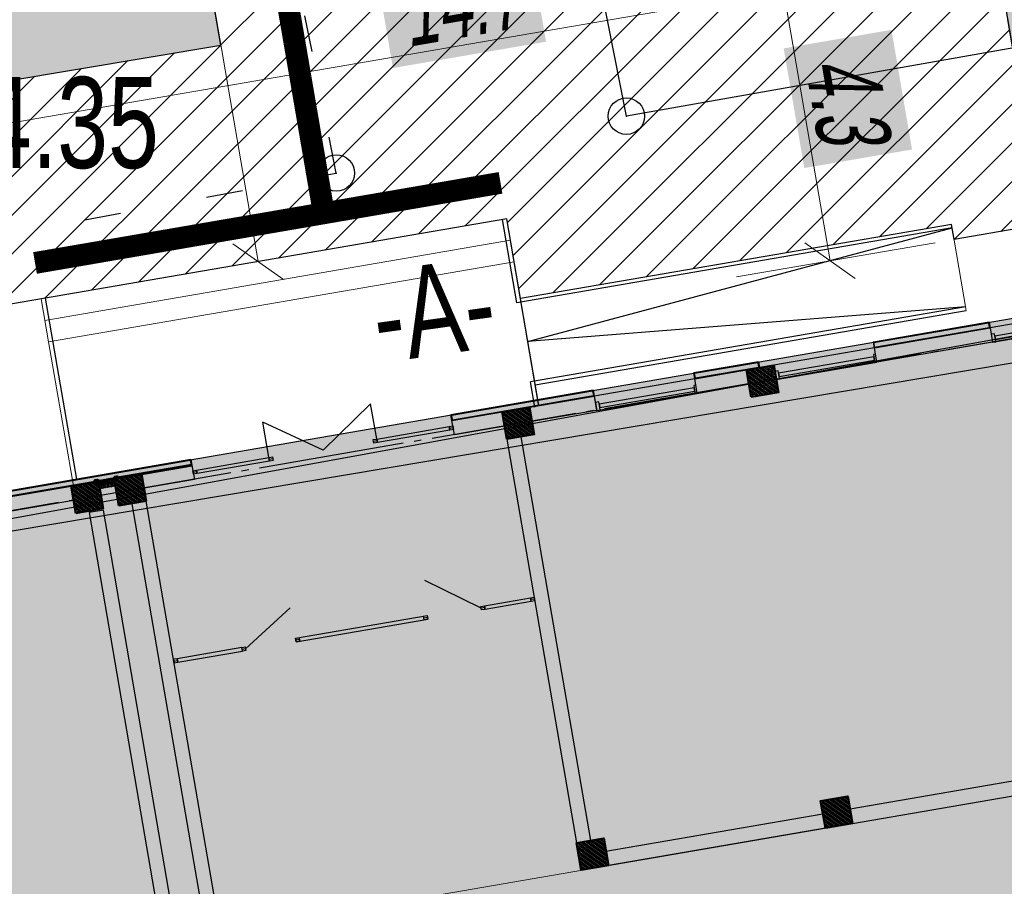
# Model space of a CAD drawing. Extents: x 0 to 667088, y 0 to 6446.
# Tile 292 of 518: x 3036 to 3050, y 291 to 303. Entities that reach past the tile are written whole.
import ezdxf

# ---------------------------------------------------------------- set-up
doc = ezdxf.new("R2010")
doc.units = 0
doc.header["$MEASUREMENT"] = 0
for name, pattern in [('CONTI', [0]), ('HIDDEN', [0.375, 0.25, -0.125]), ('STROT', [1.7, 0.5, -1.2]), ('ГОСТ 2.303 5', [24, 20, -1.5, 1, -1.5])]:
    doc.linetypes.add(name, pattern=pattern)
for name, color, linetype in [('(002) Рамка', 7, 'Continuous'), ('line', 7, 'Continuous'), ('NAD_M0', 7, 'CONTI'), ('PI_OT0', 172, 'CONTI'), ('PI_TT0', 5, 'CONTI'), ('shtrih', 184, 'Continuous'), ('STR_L0', 6, 'CONTI'), ('WALL', 7, 'Continuous'), ('ZAPSK0', 250, 'CONTI'), ('стен', 7, 'Continuous')]:
    doc.layers.add(name, color=color, linetype=linetype)
for name, color, linetype, lineweight in [('Devor', 7, 'Continuous', 60), ('rrr', 5, 'Continuous', 18), ('лестн', 7, 'Continuous', 30), ('Толстая', 174, 'Continuous', 35), ('Утеплитель', 204, 'Continuous', 13)]:
    doc.layers.add(name, color=color, linetype=linetype, lineweight=lineweight)
doc.styles.add('ESKD1', font='arial.ttf', dxfattribs={"width": 0.6, "oblique": 11})
doc.styles.add('SHRFT', font='TXT', dxfattribs={"width": 0.75})
doc.linetypes.add('ограждение1', pattern='A,6.35,-2.54,[133,ltypeshp.shx,S=2.54,R=0,X=-2.54,Y=0],-2.54,25.4', length=36.83)
doc.dimstyles.new('GENPLAN', dxfattribs={"dimtxt": 1, "dimasz": 0.6, "dimexe": 1.3, "dimexo": 1.5, "dimgap": 0.1, "dimtad": 1, "dimdec": 1, "dimzin": 0, "dimdsep": 46, "dimtxsty": 'ESKD1', "dimblk1": 'OBLIQUE', "dimblk2": 'OBLIQUE', "dimsah": 1, "dimcen": -2, "dimadec": 0, "dimazin": 0, "dimtfac": 0.75, "dimtdec": 1, "dimtix": 1, "dimtmove": 0, "dimatfit": 3, "dimfxl": 1, "dimtvp": 1.2, "dimtfill": 2, "dimtfillclr": 2, "dimlwd": 5, "dimlwe": 5, "dimarcsym": 0})

# ---------------------------------------------------------------- blocks, each defined once
blk = doc.blocks.new('rhy')
at = {"layer": 'PI_TT0', "color": 0}
for centre in [(1398.65116, 301.54), (1394.67116, 300.76)]:
    blk.add_circle(centre, 0.25, dxfattribs=at)
for p in [(1398.65116, 301.54), (1394.67116, 300.76)]:
    blk.add_point(p, dxfattribs=at)
at = {"layer": 'STR_L0', "color": 0, "linetype": 'STROT'}
blk.add_lwpolyline([(1376.84116, 314.2), (1379.52116, 297.95), (1394.67116, 300.76), (1391.47116, 316.83), (1376.84116, 314.2), (1374.62116, 313.88), (1373.90116, 317.67), (1388.56116, 320.52), (1383.80116, 346.27)], dxfattribs=at)
at = {"layer": 'STR_L0', "color": 0}
for points in [[(1338.71116, 323.17), (1346.14116, 278.78), (1339.24116, 277.11), (1340.22116, 270.81), (1430.27116, 286.52), (1424.40116, 321.82), (1415.15116, 320.21), (1418.31116, 301.14), (1376.68116, 293.55), (1373.13116, 312.37), (1363.67116, 310.62), (1367.40116, 288.7), (1354.48116, 286.43), (1348.26116, 324.79), (1338.71116, 323.17)], [(1395.46116, 317.67), (1410.75116, 320.59), (1413.71116, 304.2), (1398.65116, 301.54), (1395.46116, 317.67)]]:
    blk.add_lwpolyline(points, dxfattribs=at)
at = {"layer": 'ZAPSK0', "color": 1, "lineweight": 30}
blk.add_lwpolyline([(1364.57876, 291.54673), (1421.58031, 301.1208), (1424.19745, 285.53906), (1367.19589, 275.96499)], close=True, dxfattribs=at)
at = {"layer": 'NAD_M0', "color": 7, "style": 'SHRFT', "width": 0.75}
blk.add_text('-А-', height=1.25, rotation=8, dxfattribs=at).set_placement((1395.26116, 298.15))
at = {"layer": 'PI_OT0', "color": 0, "style": 'SHRFT', "width": 0.75}
blk.add_text('494.35', height=1.25, dxfattribs=at).set_placement((1388.40309, 300.82803))
blk = doc.blocks.new('A$C04BF76B1')
at = {"color": 5}
for points in [[(-1305, 430), (-1305, 319), (-1352, 319), (-1352, 430)], [(-1352, 430), (48, 430), (48, 230), (-1352, 230)], [(48, 430), (48, 319), (20, 319), (20, 430)], [(20, 398), (20, 351), (-1305, 351), (-1305, 398)]]:
    blk.add_lwpolyline(points, close=True, dxfattribs=at)
blk = doc.blocks.new('A$Cda22a00f')
at = {"layer": 'line'}
h = blk.add_hatch(color=256, dxfattribs=at)
h.dxf.hatch_style = 1
h.paths.add_polyline_path([(-13751, 3989), (-13721, 3989), (-13721, 3991), (-13751, 3991)])
h = blk.add_hatch(color=256, dxfattribs=at)
h.dxf.hatch_style = 1
h.paths.add_polyline_path([(-13728, 3984), (-13743, 3984), (-13743, 3986), (-13728, 3986)])
h = blk.add_hatch(color=256, dxfattribs=at)
h.dxf.hatch_style = 1
h.paths.add_polyline_path([(-13441, 3989), (-13471, 3989), (-13471, 3991), (-13441, 3991)])
h = blk.add_hatch(color=256, dxfattribs=at)
h.dxf.hatch_style = 1
h.paths.add_polyline_path([(-13463, 3984), (-13448, 3984), (-13448, 3986), (-13463, 3986)])
at = {"layer": 'rrr'}
h = blk.add_hatch(dxfattribs=at)
h.set_pattern_fill('ANSI36', color=256, scale=5, angle=-90)
h.set_pattern_definition([(315, (-260676.074, 1558334.167), (30.86963042, -8.41899011), [39.6875, -7.9375, 0, -7.9375])])
h.paths.add_polyline_path([(-22506, 10380), (-22506, 10000), (-22886, 10000), (-22886, 10380)])
h = blk.add_hatch(dxfattribs=at)
h.set_pattern_fill('ANSI36', color=256, scale=5, angle=-90)
h.set_pattern_definition([(315, (-257276.074, 1558334.167), (30.86963042, -8.41899011), [39.6875, -7.9375, 0, -7.9375])])
h.paths.add_polyline_path([(-19106, 10380), (-19106, 10000), (-19486, 10000), (-19486, 10380)])
h = blk.add_hatch(dxfattribs=at)
h.set_pattern_fill('ANSI36', color=256, scale=5, angle=-90)
h.set_pattern_definition([(315, (-260676.074, 1552334.167), (30.86963042, -8.41899011), [39.6875, -7.9375, 0, -7.9375])])
h.paths.add_polyline_path([(-22506, 4380), (-22506, 4000), (-22886, 4000), (-22886, 4380)])
h = blk.add_hatch(dxfattribs=at)
h.set_pattern_fill('ANSI36', color=256, scale=5, angle=-90)
h.set_pattern_definition([(315, (-257276.074, 1552334.167), (30.86963042, -8.41899011), [39.6875, -7.9375, 0, -7.9375])])
h.paths.add_polyline_path([(-19106, 4380), (-19106, 4000), (-19486, 4000), (-19486, 4380)])
h = blk.add_hatch(dxfattribs=at)
h.set_pattern_fill('ANSI36', color=256, scale=5, angle=-90)
h.set_pattern_definition([(315, (-251876.074, 1552334.167), (30.86963042, -8.41899011), [39.6875, -7.9375, 0, -7.9375])])
h.paths.add_polyline_path([(-13706, 4380), (-13706, 4000), (-14086, 4000), (-14086, 4380)])
h = blk.add_hatch(dxfattribs=at)
h.set_pattern_fill('ANSI36', color=256, scale=5, angle=-90)
h.set_pattern_definition([(315, (-251276.074, 1552334.167), (30.86963042, -8.41899011), [39.6875, -7.9375, 0, -7.9375])])
h.paths.add_polyline_path([(-13106, 4380), (-13106, 4000), (-13486, 4000), (-13486, 4380)])
at = {"lineweight": 0, "ltscale": 100}
for p, q in [((5714, 10380), (-38686, 10380)), ((-25616, 2510), (-25616, 3710)), ((-19616, 2000), (-13136, 2000)), ((-13136, 2000), (-13136, 1400)), ((-19616, 1700), (-13136, 1700)), ((-19616, 1400), (-13136, 1400))]:
    blk.add_line(p, q, dxfattribs=at)
at = {"color": 0, "lineweight": 30}
for p, q in [((-18366, 6605), (-17666, 6098)), ((-15785, 6156), (-15086, 6605)), ((-17346, 4125), (-17346, 3583)), ((-17346, 3583), (-16596, 4100)), ((-16596, 4100), (-15846, 3583)), ((-15846, 4125), (-15846, 3583))]:
    blk.add_line(p, q, dxfattribs=at)
at = {"color": 7}
for p, q in [((-19616, 4010), (-19616, 1400)), ((-19616, 3710), (-25616, 3710)), ((-25616, 2510), (-19616, 2510))]:
    blk.add_line(p, q, dxfattribs=at)
at = {"lineweight": 30}
for points in [[(-27006, 10180), (-22886, 10180), (-22886, 10380), (-27006, 10380)], [(-22506, 10380), (-19486, 10380), (-19486, 10180), (-22506, 10180)], [(-19106, 10000), (-19306, 10000), (-19306, 4380), (-19106, 4380)], [(-13886, 10000), (-14086, 10000), (-14086, 4380), (-13886, 4380)], [(-13286, 10000), (-13486, 10000), (-13486, 4400), (-13286, 4400)], [(-25896, 4200), (-24286, 4200), (-24286, 4000), (-25896, 4000)], [(-22506, 4200), (-21786, 4200), (-21786, 4000), (-22506, 4000)], [(-20386, 4200), (-19486, 4200), (-19486, 4000), (-20386, 4000)], [(-19106, 4200), (-18406, 4200), (-18406, 4000), (-19106, 4000)], [(-14786, 4200), (-14086, 4200), (-14086, 4000), (-14786, 4000)], [(-13106, 4200), (-11696, 4200), (-11696, 4000), (-13106, 4000)]]:
    blk.add_lwpolyline(points, close=True, dxfattribs=at)
at = {"color": 0, "lineweight": 30}
for points in [[(-19106, 6605), (-19056, 6605), (-19056, 6580), (-19106, 6580), (-19106, 6630), (-19056, 6630), (-19056, 6605)], [(-18416, 6605), (-18366, 6605), (-18366, 6580), (-18416, 6580), (-18416, 6630), (-18366, 6630), (-18366, 6605)], [(-17616, 6605), (-17566, 6605), (-17566, 6580), (-17616, 6580), (-17616, 6630), (-17566, 6630), (-17566, 6605)], [(-15835, 6605), (-15785, 6605), (-15785, 6580), (-15835, 6580), (-15835, 6630), (-15785, 6630), (-15785, 6605)], [(-15086, 6605), (-15036, 6605), (-15036, 6580), (-15086, 6580), (-15086, 6630), (-15036, 6630), (-15036, 6605)], [(-14086, 6605), (-14136, 6605), (-14136, 6580), (-14086, 6580), (-14086, 6630), (-14136, 6630), (-14136, 6605)], [(-18406, 4100), (-18356, 4100), (-18356, 4075), (-18406, 4075), (-18406, 4125), (-18356, 4125), (-18356, 4100)], [(-17346, 4100), (-17296, 4100), (-17296, 4075), (-17346, 4075), (-17346, 4125), (-17296, 4125), (-17296, 4100)], [(-15896, 4100), (-15846, 4100), (-15846, 4075), (-15896, 4075), (-15896, 4125), (-15846, 4125), (-15846, 4100)], [(-14836, 4100), (-14786, 4100), (-14786, 4075), (-14836, 4075), (-14836, 4125), (-14786, 4125), (-14786, 4100)]]:
    blk.add_lwpolyline(points, dxfattribs=at)
at = {"color": 5, "lineweight": 30}
for points in [[(-19056, 6630), (-18416, 6630), (-18416, 6580), (-19056, 6580)], [(-14136, 6630), (-15036, 6630), (-15036, 6580), (-14136, 6580)], [(-18356, 4125), (-17346, 4125), (-17346, 4075), (-18356, 4075)], [(-15846, 4125), (-14836, 4125), (-14836, 4075), (-15846, 4075)]]:
    blk.add_lwpolyline(points, close=True, dxfattribs=at)
for points in [[(-15785, 6630), (-15785, 6580), (-17616, 6580)], [(-15785, 6580), (-15785, 6630), (-17616, 6630)]]:
    blk.add_lwpolyline(points, dxfattribs=at)
at = {"color": 1, "linetype": 'ГОСТ 2.303 5', "lineweight": 25, "ltscale": 100}
blk.add_lwpolyline([(15504, 4190), (-50975, 4190)], dxfattribs=at)
at = {"lineweight": 0, "ltscale": 100}
blk.add_lwpolyline([(-19616, 4000), (-19616, 2000), (-13136, 2000), (-13136, 4000)], dxfattribs=at)
at = {"color": 7}
blk.add_lwpolyline([(-25616, 3660), (-19616, 3110), (-25616, 2560)], dxfattribs=at)
at = {"layer": 'Devor'}
blk.add_line((-14786, 4000), (-13706, 4000), dxfattribs=at)
at = {"layer": 'shtrih', "color": 114}
for p, q in [((-13664, 4088), (-13675, 4012)), ((-13654, 4010), (-13664, 4088)), ((-13619, 4088), (-13631, 4012)), ((-13610, 4010), (-13619, 4088)), ((-13554, 4088), (-13566, 4012)), ((-13544, 4010), (-13554, 4088)), ((-13511, 4088), (-13523, 4012)), ((-13502, 4010), (-13511, 4088))]:
    blk.add_line(p, q, dxfattribs=at)
for centre, radius, start, end in [((-13697, 4090), 9.58, 351.5529, 85.7512), ((-12495, 3921), 1204, 172.0139, 175.9352), ((-13675, 4088), 11.7, 359.5449, 184.249), ((-16462, 3628), 2813, 7.8284, 9.3991), ((-13653, 4090), 10.4, 348.3285, 191.0067), ((-14996, 4242), 1362, 350.1736, 353.4645), ((-13631, 4088), 11.7, 359.5449, 184.249), ((-16418, 3628), 2813, 7.8284, 9.3991), ((-13610, 4090), 9.58, 351.5529, 184.0523), ((-5327, 3033), 8341, 172.7339, 173.2575), ((-13589, 4088), 11.7, 359.5449, 184.249), ((-12721, 4207), 888, 187.7625, 192.7722), ((-5303, 3033), 8341, 172.7339, 173.2575), ((-13565, 4088), 11.7, 359.5449, 184.249), ((-16352, 3628), 2813, 7.8284, 9.3991), ((-13544, 4090), 9.58, 351.5529, 184.0523), ((-5261, 3033), 8341, 172.7339, 173.2575), ((-13523, 4088), 11.7, 359.5449, 184.249), ((-16310, 3628), 2813, 7.8284, 9.3991), ((-13501, 4090), 10.4, 61.3896, 191.0067), ((-13686, 4010), 10.5, 203.3167, 4.0513), ((-13665, 4011), 10.7, 171.1103, 356.7619), ((-13643, 4011), 11.5, 186.9887, 358.9609), ((-13621, 4011), 10.7, 171.1103, 356.7619), ((-13598, 4011), 11.6, 174.0366, 358.4674), ((-13576, 4010), 10.5, 168.3691, 4.0513), ((-13555, 4011), 10.7, 171.1103, 356.7619), ((-13534, 4010), 10.5, 168.3691, 4.0513), ((-13513, 4011), 10.7, 171.1103, 356.7619), ((-14844, 4242), 1362, 350.1736, 351.7603), ((-13490, 4011), 11.5, 186.9887, 241.5429)]:
    blk.add_arc(centre, radius, start, end, dxfattribs=at)
at = {"layer": 'WALL', "lineweight": 60, "ltscale": 50}
for points in [[(-13596, 3994), (-13602, 4000), (-13746, 4000, 0.414214), (-13756, 3990, 0.414214), (-13746, 3980), (-13721, 3980), (-13703, 3991)], [(-13596, 3994), (-13590, 4000), (-13446, 4000, -0.414214), (-13436, 3990, -0.414214), (-13446, 3980), (-13471, 3980), (-13489, 3991)]]:
    blk.add_lwpolyline(points, format="xyb", dxfattribs=at)
at = {"layer": 'WALL', "ltscale": 50}
for points in [[(-13751, 3989), (-13721, 3989), (-13721, 3991), (-13751, 3991)], [(-13728, 3984), (-13743, 3984), (-13743, 3986), (-13728, 3986)], [(-13441, 3989), (-13471, 3989), (-13471, 3991), (-13441, 3991)], [(-13463, 3984), (-13448, 3984), (-13448, 3986), (-13463, 3986)]]:
    blk.add_lwpolyline(points, close=True, dxfattribs=at)
at = {"layer": 'WALL', "linetype": 'HIDDEN', "ltscale": 25}
for points in [[(-13736, 3984), (-13736, 4034)], [(-13456, 3984), (-13456, 4034)]]:
    blk.add_lwpolyline(points, dxfattribs=at)
at = {"layer": 'лестн', "color": 3, "linetype": 'ограждение1', "lineweight": 30, "ltscale": 15}
for p, q in [((-19556, 4010), (-19556, 3660)), ((-13196, 3920), (-13196, 1400)), ((-25616, 3660), (-19556, 3660)), ((-25616, 2560), (-19556, 2560)), ((-19556, 2560), (-19556, 1400))]:
    blk.add_line(p, q, dxfattribs=at)
at = {"layer": 'Толстая', "lineweight": 40}
for points in [[(-22506, 10380), (-22506, 10000), (-22886, 10000), (-22886, 10380)], [(-19106, 10380), (-19106, 10000), (-19486, 10000), (-19486, 10380)], [(-22506, 4380), (-22506, 4000), (-22886, 4000), (-22886, 4380)], [(-19106, 4380), (-19106, 4000), (-19486, 4000), (-19486, 4380)], [(-13706, 4380), (-13706, 4000), (-14086, 4000), (-14086, 4380)], [(-13106, 4380), (-13106, 4000), (-13486, 4000), (-13486, 4380)]]:
    blk.add_lwpolyline(points, close=True, dxfattribs=at)
at = {"layer": 'Утеплитель', "lineweight": 0, "ltscale": 0.5}
for points in [[(11094, 19660), (15774, 19660), (15774, 3920), (-48366, 3920), (-48366, 19660), (-18506, 19660)], [(-13706, 3990), (-11706, 3990), (-11706, 3930), (-14776, 3930), (-14776, 3990), (-13706, 3990)]]:
    blk.add_lwpolyline(points, dxfattribs=at)
at = {"layer": 'Утеплитель', "lineweight": 35, "ltscale": 0.5}
for points in [[(-25896, 4000), (-25896, 3920), (-24286, 3920), (-24286, 4000)], [(-22686, 4000), (-22686, 3920), (-21786, 3920), (-21786, 4000)], [(-18406, 3920), (-18406, 4000), (-20386, 4000), (-20386, 3920)]]:
    blk.add_lwpolyline(points, close=True, dxfattribs=at)
at = {"layer": 'Утеплитель', "lineweight": 0, "ltscale": 0.5}
for points in [[(-25886, 3990), (-25886, 3930), (-24286, 3930), (-24286, 3990)], [(-22676, 3990), (-22676, 3930), (-21796, 3930), (-21796, 3990)], [(-18416, 3930), (-18416, 3990), (-20376, 3990), (-20376, 3930)]]:
    blk.add_lwpolyline(points, close=True, dxfattribs=at)
at = {"layer": 'Утеплитель', "lineweight": 35, "ltscale": 0.5}
blk.add_lwpolyline([(-13706, 4000), (-11696, 4000), (-11696, 3920), (-14786, 3920), (-14786, 4000), (-13706, 4000)], dxfattribs=at)
at = {"lineweight": 15, "xscale": -1}
for p in [(-27249, 3770), (-24238, 3770), (-21739, 3770)]:
    blk.add_blockref('A$C04BF76B1', p, dxfattribs=at)
blk = doc.blocks.new('_Oblique')
at = {"color": 0, "linetype": 'ByBlock', "lineweight": -2}
blk.add_line((-0.5, -0.5), (0.5, 0.5), dxfattribs=at)
blk = doc.blocks.new('*D152')
at = {"color": 0, "lineweight": 5, "transparency": 16777216}
for p, q in [((3035.089, 301.279), (3049.591, 303.775)), ((3049.747, 302.867), (3049.811, 302.493)), ((3035.245, 300.372), (3035.309, 299.998))]:
    blk.add_line(p, q, dxfattribs=at)
at = {"layer": 'Defpoints', "color": 0, "lineweight": 30, "transparency": 16777216}
for p in [(3049.492, 304.346), (3049.591, 303.775), (3034.99, 301.85)]:
    blk.add_point(p, dxfattribs=at)
at = {"color": 0, "lineweight": 5, "transparency": 16777216, "xscale": 0.6, "yscale": 0.6, "zscale": 0.6}
for p, rotation in [((3049.591, 303.775), 9.763551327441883), ((3035.089, 301.279), 189.7635513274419)]:
    blk.add_blockref('_Oblique', p, dxfattribs=dict(at, rotation=rotation))
at = {"color": 0, "lineweight": 30, "transparency": 16777216, "insert": (3042.238, 303.12), "char_height": 1, "attachment_point": 5, "rotation": 9.7636, "style": 'ESKD1', "bg_fill": 1, "box_fill_scale": 1.25, "bg_fill_color": 2, "bg_fill_transparency": 0}
blk.add_mtext('14.7', dxfattribs=at)
blk = doc.blocks.new('*D153')
at = {"color": 0, "lineweight": 5, "transparency": 16777216}
for p, q in [((3048.024, 304.033), (3045.302, 303.565)), ((3047.311, 299.556), (3046.583, 303.785)), ((3048.752, 299.804), (3046.03, 299.336))]:
    blk.add_line(p, q, dxfattribs=at)
at = {"layer": 'Defpoints', "color": 0, "lineweight": 30, "transparency": 16777216}
for p in [(3049.502, 304.288), (3046.583, 303.785), (3050.23, 300.059)]:
    blk.add_point(p, dxfattribs=at)
at = {"color": 0, "lineweight": 5, "transparency": 16777216, "xscale": 0.6, "yscale": 0.6, "zscale": 0.6}
for p, rotation in [((3046.583, 303.785), 99.76355132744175), ((3047.311, 299.556), 279.7635513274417)]:
    blk.add_blockref('_Oblique', p, dxfattribs=dict(at, rotation=rotation))
at = {"color": 0, "lineweight": 30, "transparency": 16777216, "insert": (3047.549, 301.775), "char_height": 1, "attachment_point": 5, "rotation": 279.7636, "style": 'ESKD1', "bg_fill": 1, "box_fill_scale": 1.25, "bg_fill_color": 2, "bg_fill_transparency": 0}
blk.add_mtext('4.3', dxfattribs=at)
blk = doc.blocks.new('*D154')
at = {"color": 0, "lineweight": 5, "transparency": 16777216}
for p, q in [((3037.479, 316.992), (3035.213, 316.602)), ((3036.494, 316.823), (3039.467, 299.546)), ((3040.452, 299.716), (3038.186, 299.326))]:
    blk.add_line(p, q, dxfattribs=at)
at = {"layer": 'Defpoints', "color": 0, "lineweight": 30, "transparency": 16777216}
for p in [(3038.958, 317.247), (3041.931, 299.97), (3039.467, 299.546)]:
    blk.add_point(p, dxfattribs=at)
at = {"color": 0, "lineweight": 5, "transparency": 16777216, "xscale": 0.6, "yscale": 0.6, "zscale": 0.6}
for p, rotation in [((3036.494, 316.823), 99.76355132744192), ((3039.467, 299.546), 279.763551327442)]:
    blk.add_blockref('_Oblique', p, dxfattribs=dict(at, rotation=rotation))
at = {"color": 0, "lineweight": 30, "transparency": 16777216, "insert": (3038.582, 308.288), "char_height": 1, "attachment_point": 5, "rotation": 279.7636, "style": 'ESKD1', "bg_fill": 1, "box_fill_scale": 1.25, "bg_fill_color": 2, "bg_fill_transparency": 0}
blk.add_mtext('17.5', dxfattribs=at)

msp = doc.modelspace()

# ---------------------------------------------------------------- hatches: boundary and pattern name
at = {"layer": 'стен', "lineweight": 30}
h = msp.add_hatch(color=72, dxfattribs=at)
h.dxf.hatch_style = 1
h.paths.add_polyline_path([(3087.74412, 297.53264), (3083.89861, 296.87092), (3076.77375, 338.27658), (3083.86239, 339.49636), (3086.98631, 325.7717), (3082.63113, 324.9598)], flags=17)
edge = h.paths.add_edge_path()
edge.add_line((3043.88592, 303.34845), (3041.87929, 315.00985))
edge.add_arc((3044.83584, 315.51859), 3, 99.763532, 189.763532, ccw=False)
edge.add_line((3044.32709, 318.47514), (3072.25136, 323.2802))
edge.add_arc((3072.76011, 320.32365), 3, 9.763532, 99.763532, ccw=False)
edge.add_line((3075.71666, 320.8324), (3079.53576, 298.63793))
edge.add_line((3079.53576, 298.63793), (3073.69686, 297.63321))
edge.add_line((3073.69686, 297.63321), (3072.61662, 303.91097))
edge.add_line((3072.61662, 303.91097), (3050.23011, 300.05881))
edge.add_line((3050.23011, 300.05881), (3049.50242, 304.28776))
edge.add_line((3049.50242, 304.28776), (3043.88592, 303.34845))
h.paths.add_polyline_path([(3070.56202, 374.37562), (3087.28746, 378.03), (3086.33746, 383.9), (3094.95746, 385.09), (3094.80746, 386.05), (3101.34746, 387.02), (3101.12746, 388.31), (3105.47746, 388.95), (3104.94746, 392.21), (3119.23746, 394.75), (3123.79746, 368.37), (3124.46746, 362.18), (3104.76746, 357.65), (3102.77746, 370.03), (3088.97746, 367.94), (3087.50746, 376.24), (3070.93699, 372.19649), (3076.265, 341.23313), (3083.1832, 342.42357), (3081.68653, 349.14426), (3127.73371, 359.79905), (3133.29989, 336.03113), (3099.66425, 328.26882), (3107.31723, 287.25138), (3150.0533, 294.82213), (3125.1629, 388.86592), (3121.76218, 401.12409), (3100.33759, 399.11064), (3100.53395, 397.89738), (3067.66849, 391.19117)])
edge = h.paths.add_edge_path()
edge.add_line((3064.13746, 336.01), (3072.81307, 337.65662))
edge.add_line((3072.81307, 337.65662), (3064.50603, 385.98223))
edge.add_line((3064.50603, 385.98223), (3054.25638, 396.90689))
edge.add_line((3054.25638, 396.90689), (2982.38224, 383.44101))
edge.add_line((2982.38224, 383.44101), (2983.14877, 365.92572))
edge.add_line((2983.14877, 365.92572), (2992.86254, 366.47726))
edge.add_line((2992.86254, 366.47726), (2993.75266, 346.13791))
edge.add_line((2993.75266, 346.13791), (2997.03969, 327.03555))
edge.add_arc((2999.99624, 327.5443), 3, 189.763532, 283.405185)
edge.add_line((3000.69175, 324.62604), (3032.17746, 332.13))
edge.add_line((3032.17746, 332.13), (3031.78235, 334.82912))
edge.add_line((3031.78235, 334.82912), (3023.22201, 332.73728))
edge.add_line((3023.22201, 332.73728), (3023.44516, 331.51264))
edge.add_line((3023.44516, 331.51264), (3011.8588, 329.23971))
edge.add_line((3011.8588, 329.23971), (3008.75333, 344.87447))
edge.add_line((3008.75333, 344.87447), (3017.1917, 346.65326))
edge.add_line((3017.1917, 346.65326), (3010.94746, 357.71))
edge.add_line((3010.94746, 357.71), (3000.64746, 364))
edge.add_line((3000.64746, 364), (2996.92746, 363.11))
edge.add_line((2996.92746, 363.11), (2994.59746, 372.25))
edge.add_line((2994.59746, 372.25), (3005.67746, 374.95))
edge.add_line((3005.67746, 374.95), (3007.97746, 365.74))
edge.add_line((3007.97746, 365.74), (3017.66746, 347.93))
edge.add_line((3017.66746, 347.93), (3016.18746, 357.51))
edge.add_line((3016.18746, 357.51), (3062.97746, 365.04))
edge.add_line((3062.97746, 365.04), (3064.78746, 353.32))
edge.add_line((3064.78746, 353.32), (3061.28746, 352.75))
edge.add_line((3061.28746, 352.75), (3064.13746, 336.01))
h.paths.add_polyline_path([(3034.75746, 340.3), (3047.82746, 342.08), (3049.36746, 332.74), (3053.8729, 333.38768), (3055.55869, 324.4666), (3037.92824, 321.43285)])
h.paths.add_polyline_path([(3034.74746, 344), (3034.02157, 348.51585), (3046.42746, 350.51), (3047.18746, 345.97)], flags=17)
edge = h.paths.add_edge_path()
edge.add_line((3004.15811, 285.66736), (3008.11988, 286.34907))
edge.add_line((3008.11988, 286.34907), (3007.03964, 292.62681))
edge.add_line((3007.03964, 292.62681), (3035.72801, 297.56336))
edge.add_line((3035.72801, 297.56336), (3034.99033, 301.85028))
edge.add_line((3034.99033, 301.85028), (3038.95563, 302.5163))
edge.add_line((3038.95563, 302.5163), (3036.95171, 314.16192))
edge.add_arc((3033.99516, 313.65317), 3, 9.763551, 99.763508)
edge.add_line((3033.48641, 316.60972), (3005.2506, 311.75107))
edge.add_line((3005.2506, 311.75107), (3004.64556, 315.2672))
edge.add_arc((3002.18177, 314.84325), 2.5, 9.763532, 99.763532)
edge.add_line((3001.75782, 317.30704), (3001.26506, 317.22225))
edge.add_arc((3001.68901, 314.75846), 2.5, 99.763532, 189.763532)
edge.add_line((2999.22522, 314.3345), (3004.15811, 285.66736))
h.paths.add_polyline_path([(3005.07385, 280.34557), (3009.03465, 281.02712), (3010.1159, 274.74937), (3075.68151, 286.03154), (3074.60124, 292.30947), (3080.45151, 293.31615), (3082.28299, 282.6726), (3006.90534, 269.70202)])
edge = h.paths.add_edge_path()
edge.add_line((2996.55758, 271.27105), (3001.81216, 272.17523))
edge.add_line((3001.81216, 272.17523), (3002.47372, 268.33063))
edge.add_line((3002.47372, 268.33063), (2999.19017, 267.76561))
edge.add_arc((2998.85101, 269.73665), 2, 189.763532, 279.763532, ccw=False)
edge.add_line((2996.87997, 269.39748), (2996.55758, 271.27105))
edge = h.paths.add_edge_path()
edge.add_line((2980.13009, 282.65006), (2981.73917, 282.93937))
edge.add_line((2981.73917, 282.93937), (2979.56584, 312.76279))
edge.add_line((2979.56584, 312.76279), (2986.98885, 269.62452))
edge.add_line((2986.98885, 269.62452), (2992.61552, 270.59273))
edge.add_line((2992.61552, 270.59273), (2992.93791, 268.71915))
edge.add_arc((2990.96688, 268.37999), 2, -80.236468, 9.763532, ccw=False)
edge.add_line((2991.30604, 266.40896), (2983.19642, 265.0135))
edge.add_line((2983.19642, 265.0135), (2980.13009, 282.65006))
h.paths.add_polyline_path([(3001.52746, 364.21), (3007.01746, 365.51), (3011.03746, 358.51)], flags=17)
at = {"layer": 'стен', "lineweight": 30, "true_color": 0x991b1e}
h = msp.add_hatch(dxfattribs=at)
h.set_pattern_fill('ANSI31', color=244, scale=3)
h.set_pattern_definition([(45, (775.80748, 0), (-0.265165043, 0.265165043), [])])
edge = h.paths.add_edge_path()
edge.add_arc((2990.96688, 268.37999), 2, 279.763532, 369.763532)
edge.add_line((2992.93791, 268.71915), (2992.61552, 270.59273))
edge.add_line((2992.61552, 270.59273), (2986.98885, 269.62452))
edge.add_line((2986.98885, 269.62452), (2979.56584, 312.76279))
edge.add_line((2979.56584, 312.76279), (2979.01883, 322.02719))
edge.add_line((2979.01883, 322.02719), (2984.46479, 322.94683))
edge.add_line((2984.46479, 322.94683), (2991.5037, 324.15805))
edge.add_line((2991.5037, 324.15805), (2990.50436, 341.75862))
edge.add_line((2990.50436, 341.75862), (2983.65477, 341.3697))
edge.add_line((2983.65477, 341.3697), (2982.57405, 365.94914))
edge.add_line((2982.57405, 365.94914), (2992.86254, 366.47726))
edge.add_line((2992.86254, 366.47726), (2993.75266, 346.13791))
edge.add_line((2993.75266, 346.13791), (2997.03969, 327.03555))
edge.add_arc((2999.99624, 327.5443), 3, 189.763532, 283.405185)
edge.add_line((3000.69175, 324.62604), (3035.97826, 333.03584))
edge.add_line((3035.97826, 333.03584), (3037.92824, 321.43285))
edge.add_line((3037.92824, 321.43285), (3055.55869, 324.4666))
edge.add_line((3055.55869, 324.4666), (3054.24302, 331.42899))
edge.add_line((3054.24302, 331.42899), (3056.60015, 331.79253))
edge.add_line((3056.60015, 331.79253), (3056.28746, 333.82))
edge.add_line((3056.28746, 333.82), (3064.29746, 335.05537))
edge.add_line((3064.29746, 335.05537), (3064.13746, 336.01))
edge.add_line((3064.13746, 336.01), (3072.81307, 337.65662))
edge.add_line((3072.81307, 337.65662), (3076.77375, 338.27658))
edge.add_line((3076.77375, 338.27658), (3083.89861, 296.87092))
edge.add_line((3083.89861, 296.87092), (3086.32681, 282.75962))
edge.add_line((3086.32681, 282.75962), (3082.38474, 282.08129))
edge.add_line((3082.38474, 282.08129), (3080.45151, 293.31615))
edge.add_line((3080.45151, 293.31615), (3074.60124, 292.30947))
edge.add_line((3074.60124, 292.30947), (3073.69686, 297.63321))
edge.add_line((3073.69686, 297.63321), (3079.53576, 298.63793))
edge.add_line((3079.53576, 298.63793), (3075.71666, 320.8324))
edge.add_arc((3072.75537, 320.32058), 3.00519, 9.805892, 102.310353)
edge.add_line((3072.11465, 323.25667), (3044.32709, 318.47514))
edge.add_arc((3044.83584, 315.51859), 3, 99.763532, 189.763532)
edge.add_line((3041.87929, 315.00985), (3043.88592, 303.34845))
edge.add_line((3043.88592, 303.34845), (3049.50242, 304.28776))
edge.add_line((3049.50242, 304.28776), (3050.23011, 300.05881))
edge.add_line((3050.23011, 300.05881), (3049.01276, 299.84933))
edge.add_line((3049.01276, 299.84933), (3048.97716, 300.05623))
edge.add_line((3048.97716, 300.05623), (3043.06406, 299.03873))
edge.add_line((3043.06406, 299.03873), (3042.87581, 300.13272))
edge.add_line((3042.87581, 300.13272), (3035.50416, 298.86424))
edge.add_line((3035.50416, 298.86424), (3034.99033, 301.85028))
edge.add_line((3034.99033, 301.85028), (3038.95563, 302.5163))
edge.add_line((3038.95563, 302.5163), (3036.95171, 314.16192))
edge.add_arc((3033.99516, 313.65317), 3, 9.763551, 99.763508)
edge.add_line((3033.48641, 316.60972), (3005.2506, 311.75107))
edge.add_line((3005.2506, 311.75107), (3004.64556, 315.2672))
edge.add_arc((3002.18177, 314.84325), 2.5, 9.763532, 99.763532)
edge.add_line((3001.75782, 317.30704), (3001.26506, 317.22225))
edge.add_arc((3001.68901, 314.75846), 2.5, 99.763532, 189.763532)
edge.add_line((2999.22522, 314.3345), (3004.15811, 285.66736))
edge.add_line((3004.15811, 285.66736), (3008.11988, 286.34908))
edge.add_line((3008.11988, 286.34908), (3009.03562, 281.02729))
edge.add_line((3009.03562, 281.02729), (3005.07385, 280.34557))
edge.add_line((3005.07385, 280.34557), (3007.00709, 269.11071))
edge.add_line((3007.00709, 269.11071), (3002.47372, 268.33063))
edge.add_line((3002.47372, 268.33063), (3001.81216, 272.17523))
edge.add_line((3001.81216, 272.17523), (2996.55758, 271.27105))
edge.add_line((2996.55758, 271.27105), (2996.87997, 269.39748))
edge.add_arc((2998.85101, 269.73665), 2, 189.763532, 279.763532)
edge.add_line((2999.19017, 267.76561), (2991.30604, 266.40896))
edge = h.paths.add_edge_path()
edge.add_line((2983.19642, 265.0135), (2983.45336, 263.53566))
edge.add_line((2983.45336, 263.53566), (3155.60721, 293.15897))
edge.add_arc((3154.92888, 297.10103), 4, 279.763532, 344.151321)
edge.add_line((3158.77682, 296.00864), (3157.70072, 296.46401))
edge.add_line((3157.70072, 296.46401), (3156.68926, 294.8672))
edge.add_line((3156.68926, 294.8672), (2983.19642, 265.0135))
h = msp.add_hatch(color=244, dxfattribs=at)
h.dxf.hatch_style = 1
h.paths.add_polyline_path([(3008.42576, 291.64769), (3071.63675, 302.52472), (3074.29443, 287.02086), (3011.09499, 276.13567)])
h.paths.add_polyline_path([(3008.22926, 306.17544), (3012.17132, 306.85377), (3011.66257, 309.81032), (3007.72051, 309.13199)])
h.paths.add_polyline_path([(3014.66657, 296.98328), (3015.01659, 295.01414), (3011.2699, 294.36943), (3010.91989, 296.33857)], flags=17)
h.paths.add_polyline_path([(2987.63008, 354.89014), (2987.93614, 347.89683), (2983.93996, 347.72195), (2983.63391, 354.71525)])

# ---------------------------------------------------------------- linework, layer by layer
at = {"color": 2, "lineweight": 30, "const_width": 0.3}
msp.add_lwpolyline([(3032.4529, 346.20333), (3040.36745, 300.20844)], dxfattribs=at)
at = {"color": 5, "lineweight": 30}
msp.add_lwpolyline([(3072.11465, 323.25667), (3044.32709, 318.47514, 0.41421356), (3041.87929, 315.00985), (3043.88592, 303.34845), (3049.50242, 304.28776), (3050.23011, 300.05881), (3049.01276, 299.84933), (3048.97716, 300.05623), (3043.06406, 299.03873), (3042.87581, 300.13272), (3035.50416, 298.86424), (3034.99033, 301.85028), (3038.95563, 302.5163), (3036.95171, 314.16192, 0.41421334), (3033.48641, 316.60972), (3005.2506, 311.75107), (3004.64556, 315.2672, 0.41421356), (3001.75782, 317.30704), (3001.26506, 317.22225, 0.41421356), (2999.22522, 314.3345), (3004.15811, 285.66736), (3008.11988, 286.34908), (3009.03562, 281.02729), (3005.07385, 280.34557)], format="xyb", dxfattribs=at)
at = {"color": 1, "lineweight": 30, "const_width": 0.3}
msp.add_lwpolyline([(3036.40488, 299.52658), (3042.79102, 300.62548)], dxfattribs=at)
at = {"layer": 'ZAPSK0', "color": 5, "lineweight": 30}
msp.add_lwpolyline([(3004.15811, 285.66736), (3008.11988, 286.34907), (3007.03964, 292.62681), (3035.72801, 297.56336), (3034.99033, 301.85028), (3038.95563, 302.5163), (3036.95171, 314.16192, 0.41421334), (3033.48641, 316.60972), (3005.2506, 311.75107), (3004.64556, 315.2672, 0.41421356), (3001.75782, 317.30704), (3001.26506, 317.22225, 0.41421356), (2999.22522, 314.3345)], format="xyb", close=True, dxfattribs=at)
at = {"layer": 'ZAPSK0', "color": 18, "lineweight": 30, "true_color": 0x000000}
msp.add_lwpolyline([(3008.42576, 291.64769), (3071.63675, 302.52472), (3074.29443, 287.02086), (3011.09499, 276.13567)], close=True, dxfattribs=at)

# ---------------------------------------------------------------- block references
at = {"layer": '(002) Рамка', "color": 0}
msp.add_blockref('rhy', (1645.8663, 0), dxfattribs=at)
at = {"layer": 'ZAPSK0', "color": 5, "lineweight": 30, "xscale": 0.001, "yscale": 0.001, "zscale": 0.001, "rotation": 189.7635513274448}
msp.add_blockref('A$Cda22a00f', (3023.3066, 298.18592), dxfattribs=at)

# ---------------------------------------------------------------- dimensions: what is measured, and where the dimension line sits
at = {"color": 5, "lineweight": 30}
for p1, p2, distance, picture, middle in [((3038.95763, 317.24678), (3041.93052, 299.97006), -2.5, '*D154', (3038.58201, 308.288)), ((3034.99033, 301.85028), (3049.49244, 304.34573), -0.57962, '*D152', (3042.23758, 303.12011)), ((3050.23011, 300.05881), (3049.50242, 304.28776), 2.96209, '*D153', (3047.54914, 301.77457))]:
    dim = msp.add_aligned_dim(p1=p1, p2=p2, distance=distance, dimstyle='GENPLAN', dxfattribs=at)
    dim.commit()
    dim.dimension.update_dxf_attribs({"geometry": picture, "text_midpoint": middle})

doc.saveas('drawing.dxf')
